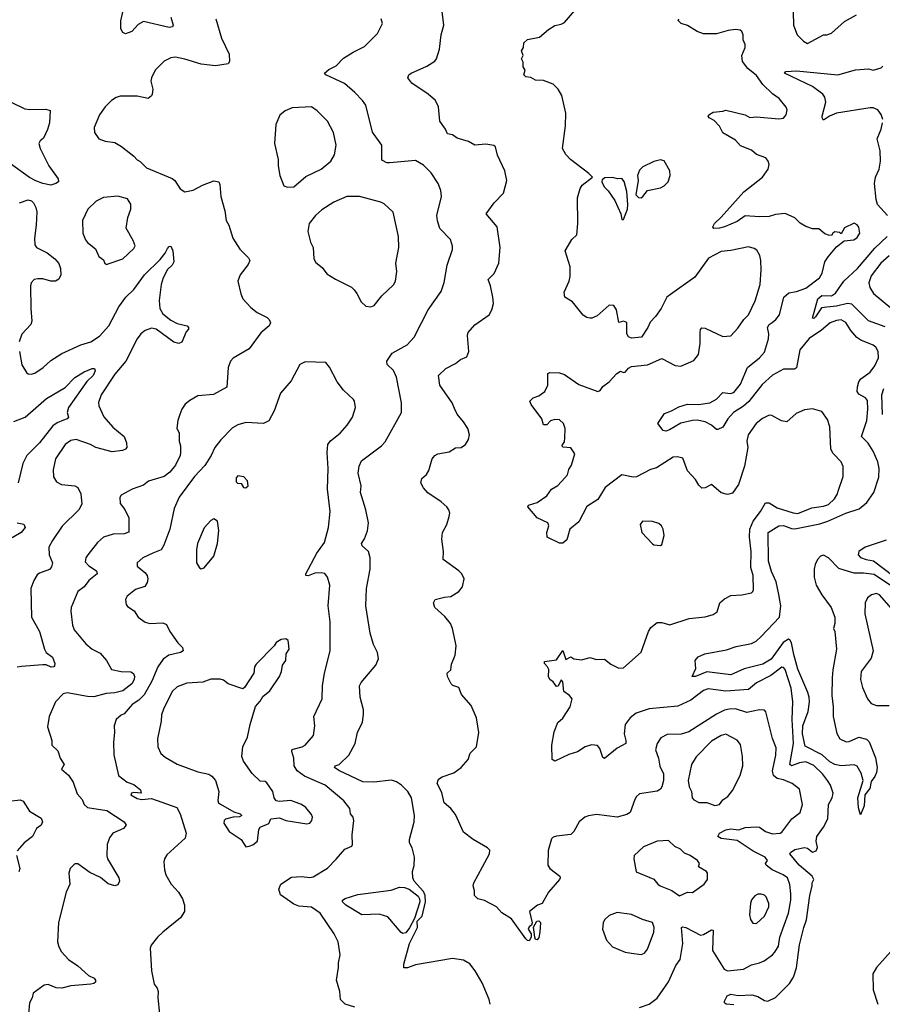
# Model space of a CAD drawing. Extents: x 2057697 to 2160550, y 827490 to 1016834.
# Tile 383 of 509: x 2064351 to 2069742, y 987415 to 993569. Entities that reach past the tile are written whole.
import ezdxf

# ---------------------------------------------------------------- set-up
doc = ezdxf.new("R2010")
doc.units = 0

msp = doc.modelspace()

# ---------------------------------------------------------------- linework, layer by layer
at = {"layer": '0CON20XD'}
for points in [[(2065295.6, 993585), (2065310, 993535), (2065306.7, 993525), (2065285, 993521.4), (2065125, 993558.8), (2065090.9, 993539.1), (2065051.2, 993495), (2065011.4, 993481.4), (2064995, 993490), (2064983, 993513), (2064982.4, 993562.4), (2065003.3, 993655)], [(2069169.7, 988105), (2069165, 988163.3), (2069149.2, 988205), (2069122, 988225), (2069054.6, 988255), (2069015.8, 988285), (2069012.5, 988295), (2069024.3, 988315), (2069009.5, 988335), (2068935, 988372.4), (2068835, 988438), (2068735, 988450.8), (2068714, 988465), (2068724.3, 988485), (2068765, 988506.2), (2068795, 988512.5), (2068845, 988506.4), (2068885, 988519.2), (2068955, 988525.4), (2068975, 988521.8), (2069012, 988495), (2069055, 988481.5), (2069104.2, 988485.8), (2069115, 988491.2), (2069175.6, 988574.4), (2069228.8, 988615), (2069242.5, 988665), (2069225, 988758.8), (2069178.8, 988795), (2069125, 988817.8), (2069085, 988825.8), (2069061.4, 988845), (2069055.7, 988875), (2069077.5, 988972.5), (2069079.1, 989019.1), (2069056.2, 989076.2), (2069013.1, 989243.1), (2069005, 989254), (2068975, 989256.4), (2068895, 989240), (2068825, 989261.3), (2068785, 989260.9), (2068755, 989253.3), (2068705, 989228.2), (2068532.4, 989117.6), (2068485, 989102.9), (2068397.8, 989102.2), (2068358.6, 989081.4), (2068334.6, 989045.4), (2068324.4, 989005), (2068343.1, 988953.1), (2068352.6, 988902.6), (2068373.8, 988855), (2068374.6, 988815), (2068364.7, 988775.3), (2068355, 988760.6), (2068335, 988748.1), (2068225, 988731.2), (2068206.2, 988715), (2068195.8, 988695), (2068166.9, 988613.1), (2068145, 988601.1), (2068085, 988585.5), (2067955, 988600.6), (2067905, 988594), (2067883.3, 988585), (2067846.7, 988555), (2067813.8, 988495), (2067795, 988476.2), (2067705, 988466.9), (2067685, 988460), (2067675, 988448.6), (2067653.9, 988376.1), (2067652.7, 988285), (2067665, 988263.8), (2067726.7, 988215), (2067728.8, 988205), (2067725.6, 988194.4), (2067655, 988116.7), (2067615.7, 988044.3), (2067587.5, 988035), (2067537.5, 987995), (2067553.3, 987925), (2067550, 987910), (2067535, 987898.8), (2067528.8, 987885), (2067547.5, 987855), (2067546.7, 987835), (2067535, 987812.5), (2067525, 987813.3), (2067515, 987823.3), (2067425, 987948.8), (2067365, 987987.5), (2067330, 988025), (2067255, 988064.3), (2067214.7, 988074.7), (2067192.9, 988095), (2067193.8, 988125), (2067184.3, 988155), (2067188.6, 988175), (2067244, 988275), (2067286.2, 988355), (2067288.3, 988378.3), (2067275, 988393.3), (2067186.1, 988446.1), (2067125, 988490.9), (2067075, 988601.9), (2067045, 988638.1), (2067003.6, 988673.6), (2066989.8, 988739.8), (2066960.6, 988795), (2066967.7, 988822.3), (2066992.3, 988837.7), (2067065, 988861.2), (2067110, 988895), (2067154.1, 988945.9), (2067166.2, 988985), (2067205.8, 989024.2), (2067220, 989115), (2067205.7, 989205.7), (2067172.7, 989282.7), (2067112.4, 989352.4), (2067096.1, 989396.1), (2067057.4, 989407.4), (2067047.2, 989417.2), (2067024.4, 989465), (2067022.5, 989485), (2067045.4, 989505), (2067049.3, 989540.7), (2067073.2, 989596.8), (2067078.6, 989655), (2067066.6, 989716.6), (2067056.9, 989765), (2067042.9, 989795), (2067008.9, 989838.9), (2066946.2, 989895), (2066936.7, 989925), (2066947.5, 989945), (2067005, 989960.6), (2067045, 989964.2), (2067095.6, 989994.4), (2067119.2, 990025), (2067128.6, 990075), (2067114.2, 990105), (2067095, 990124.2), (2066996.7, 990195), (2067000, 990245), (2066988.3, 990321.7), (2066993.8, 990365), (2067021.2, 990415), (2067036, 990465), (2067039.2, 990485), (2067034, 990505), (2067021.2, 990525), (2066986, 990555), (2066902, 990612), (2066875, 990644.2), (2066858.8, 990675), (2066865, 990702), (2066893, 990727), (2066908.3, 990751.7), (2066929.2, 990825), (2066945, 990846.2), (2066965, 990856), (2067035, 990868.8), (2067075, 990893.3), (2067110, 990895), (2067137.5, 990915), (2067156.7, 990945), (2067161.2, 990975), (2067151.2, 991015), (2067125, 991056.7), (2067085, 991103.3), (2067068.6, 991138.6), (2067054, 991175), (2066975.8, 991285), (2066968.8, 991345), (2067015, 991388.8), (2067075, 991421.2), (2067105, 991446.2), (2067145, 991462.5), (2067158.8, 991495), (2067148.8, 991595), (2067153.8, 991615), (2067195, 991661.2), (2067285, 991723.8), (2067302.5, 991755), (2067311.4, 991795), (2067307.5, 991835), (2067294.4, 991905), (2067278.8, 991945), (2067316.2, 991983.8), (2067345, 992046.7), (2067354.2, 992145), (2067336, 992275), (2067266.7, 992355), (2067316, 992425), (2067373.8, 992485), (2067395.7, 992565), (2067384, 992625), (2067336.4, 992723.6), (2067323.9, 992773.9), (2067313.9, 992783.9), (2067265, 992790.8), (2067195, 992786), (2067155, 992807.1), (2067085, 992828.6), (2067055, 992850), (2067025, 992856.7), (2067012.9, 992885), (2066976.2, 992935), (2066967.5, 993025), (2066949.2, 993065), (2066904.6, 993104.6), (2066802.7, 993172.7), (2066777, 993207), (2066783.3, 993225), (2066796.7, 993235), (2066895, 993280), (2066945, 993310), (2066956.2, 993325), (2066974, 993385), (2066986, 993475), (2067002.5, 993535), (2066986.2, 993655)], [(2068574.4, 990695), (2068525, 990749.2), (2068495, 990828.8), (2068462.3, 990837.7), (2068435, 990836), (2068331.3, 990768.7), (2068292.8, 990757.2), (2068205, 990712), (2068185, 990710), (2068115, 990723.8), (2068010.5, 990645), (2067965, 990571.4), (2067895, 990527.1), (2067845, 990430), (2067790, 990385), (2067770.7, 990319.3), (2067745, 990297.5), (2067725, 990297.5), (2067647.5, 990335), (2067646.4, 990363.6), (2067657.5, 990405), (2067652.5, 990425), (2067585, 990456.7), (2067527.5, 990525), (2067530, 990535), (2067585, 990552), (2067645, 990593.3), (2067674.1, 990635.9), (2067715, 990658.8), (2067758.8, 990705), (2067773.8, 990725), (2067782.1, 990757.9), (2067800, 990785), (2067820, 990855), (2067795, 990892.5), (2067748.3, 990898.3), (2067740, 990905), (2067755, 990930), (2067758, 990955), (2067760, 991015), (2067750, 991045), (2067725, 991068.8), (2067695, 991071.2), (2067667.7, 991062.3), (2067645, 991036.7), (2067625, 991037.5), (2067613.3, 991075), (2067547.5, 991165), (2067540, 991185), (2067560, 991205), (2067595, 991218), (2067632, 991245), (2067652, 991285), (2067652.3, 991357.7), (2067665, 991363.3), (2067725, 991362.5), (2067755, 991352.5), (2067845, 991290), (2067965, 991245.7), (2067978.8, 991251.2), (2067995, 991276.2), (2068035, 991306.2), (2068082.4, 991357.6), (2068105, 991373.3), (2068125, 991363.8), (2068135, 991366), (2068155, 991390.8), (2068175, 991401.9), (2068275, 991411.8), (2068365, 991452.5), (2068448.3, 991408.3), (2068483.6, 991403.6), (2068565, 991438.8), (2068592.4, 991477.6), (2068604, 991545), (2068604.2, 991615.8), (2068606.7, 991633.3), (2068615, 991642.5), (2068635, 991641.2), (2068745, 991590), (2068795, 991593.8), (2068838.9, 991641.1), (2068875.6, 991695), (2068906.5, 991725), (2068948.2, 991811.8), (2068977.6, 991915), (2068985.4, 992005), (2068983.8, 992065), (2068976, 992096), (2068958.5, 992128.5), (2068940.2, 992140.2), (2068905, 992150), (2068795, 992126.5), (2068735, 992120), (2068655, 992078.6), (2068570, 991960), (2068419.1, 991850.9), (2068395.7, 991834.3), (2068359.2, 991765), (2068325, 991714), (2068291.3, 991678.7), (2068276.7, 991645), (2068237.5, 991585), (2068175, 991578), (2068155, 991588), (2068145.7, 991605), (2068145, 991676), (2068125, 991685.7), (2068095, 991677.5), (2068081.1, 991755), (2068065, 991782), (2068034.3, 991785.7), (2067960.7, 991719.3), (2067926.4, 991703.6), (2067913.6, 991703.6), (2067895, 991707.5), (2067872.7, 991722.7), (2067805.7, 991805.7), (2067758.8, 991835), (2067753.9, 991866.1), (2067786, 991935), (2067792, 991965), (2067790.8, 992025), (2067760, 992125), (2067802.5, 992195), (2067833.3, 992225), (2067840, 992295), (2067837.8, 992455), (2067854.4, 992515), (2067865.7, 992534.3), (2067930, 992585), (2067907.7, 992607.7), (2067793.8, 992695), (2067765, 992726.7), (2067744.2, 992764.2), (2067761.2, 992905), (2067763.3, 992985), (2067738.8, 993095), (2067716.2, 993135), (2067685, 993166.7), (2067625, 993190), (2067575, 993191.2), (2067545, 993207.5), (2067515, 993212.5), (2067502.5, 993225), (2067510, 993255), (2067497.5, 993275), (2067496.7, 993305), (2067487.5, 993325), (2067496.7, 993345), (2067487.5, 993375), (2067498.8, 993395), (2067501.2, 993425), (2067524.2, 993445.8), (2067599.7, 993460.3), (2067655, 993509.2), (2067695, 993532.5), (2067735, 993540.8), (2067755, 993552), (2067817.5, 993625)], [(2065576, 993575), (2065612.5, 993455), (2065660, 993355), (2065662, 993308), (2065655, 993294), (2065575, 993281.9), (2065485, 993291.8), (2065383.1, 993323.1), (2065325, 993335.6), (2065295, 993330.8), (2065255, 993311.2), (2065198, 993255), (2065174.5, 993205.5), (2065170.8, 993185), (2065182.5, 993135), (2065179.2, 993105), (2065175, 993093.8), (2065155, 993077.5), (2065085, 993091.1), (2064978.8, 993091.2), (2064955, 993083.8), (2064925.7, 993064.3), (2064884.5, 993025.5), (2064850, 992975), (2064816.7, 992895), (2064818.8, 992865), (2064845, 992823.8), (2064885, 992810.8), (2064945, 992802), (2064987.6, 992777.6), (2065065, 992716.2), (2065085, 992693.3), (2065105, 992683.3), (2065144.2, 992644.2), (2065305, 992576.7), (2065320, 992565), (2065355, 992512.5), (2065383, 992493), (2065435, 992503.3), (2065494.4, 992535.6), (2065565, 992562.5), (2065595, 992556), (2065601.7, 992538.3), (2065607.5, 992465), (2065632.5, 992375), (2065642, 992315), (2065658.8, 992285), (2065684.2, 992204.2), (2065726.2, 992135), (2065781.2, 992081.2), (2065790, 992065), (2065779.7, 992040.3), (2065730, 991975), (2065713.9, 991936.1), (2065733.3, 991855), (2065746.7, 991825), (2065795, 991770), (2065835, 991738.8), (2065897.3, 991707.3), (2065911.2, 991695), (2065919.2, 991675), (2065911.2, 991655), (2065858, 991612), (2065785, 991512), (2065685, 991453.8), (2065668.8, 991435), (2065654.2, 991395.8), (2065645, 991272), (2065562.4, 991227.6), (2065465, 991217.5), (2065415, 991190), (2065384.4, 991165.6), (2065364, 991135), (2065352.5, 991102.5), (2065338.8, 991065), (2065334.2, 991015.8), (2065347.5, 990985), (2065347.1, 990935), (2065356.9, 990905), (2065356.4, 990863.6), (2065353.3, 990845), (2065324.5, 990785), (2065289.4, 990740.6), (2065254.8, 990715.2), (2065155.5, 990684.5), (2065125, 990659.2), (2065055, 990635.7), (2064985, 990597.5), (2064976.4, 990583.6), (2064980, 990545), (2065008.3, 990508.3), (2065032.9, 990455), (2065033, 990367), (2065004.5, 990355.5), (2064935, 990353.6), (2064875, 990335.7), (2064838, 990302), (2064778, 990225), (2064764.2, 990205), (2064760.9, 990180.9), (2064784.2, 990155), (2064831.4, 990125), (2064835.8, 990105), (2064783.6, 990065), (2064755, 990023.5), (2064714.4, 989995), (2064672.7, 989895), (2064671.4, 989871.4)], [(2067290.6, 987415), (2067285.6, 987445), (2067240.3, 987550.3), (2067198, 987625), (2067165, 987668.8), (2067125, 987692), (2067055, 987700.8), (2066825, 987662.5), (2066775, 987643.1), (2066752.3, 987642.3), (2066752.2, 987665), (2066787.8, 987795), (2066837.7, 987895), (2066836, 987935), (2066867.4, 987965), (2066888.2, 988055), (2066885.8, 988095), (2066875, 988120), (2066816.9, 988185), (2066807.5, 988205), (2066805.8, 988245), (2066817, 988283), (2066817.5, 988335), (2066803.2, 988393.2), (2066786.7, 988425), (2066786.7, 988445), (2066816.5, 988555), (2066819.1, 988595), (2066799.1, 988705), (2066776.5, 988745), (2066737.1, 988785), (2066705, 988805.5), (2066675, 988815.5), (2066565, 988804.4), (2066495, 988805.7), (2066345, 988875.8), (2066318.8, 988895), (2066323.3, 988905), (2066346.7, 988915), (2066407.9, 988972.1), (2066448, 989045), (2066463, 989117), (2066492.7, 989177.3), (2066500.5, 989229.5), (2066499.2, 989255), (2066478.1, 989335), (2066474.2, 989405), (2066485, 989426), (2066576, 989535), (2066594, 989575), (2066586.2, 989615), (2066562, 989665), (2066540.8, 989735), (2066514.4, 989905), (2066519.4, 990015), (2066542, 990135), (2066542, 990205), (2066530, 990245), (2066490.7, 990280.7), (2066487.5, 990295), (2066506.2, 990325), (2066524.2, 990375), (2066530, 990425), (2066514.4, 990505), (2066481.9, 990615), (2066484.3, 990655), (2066466.7, 990735), (2066472, 990778), (2066487.9, 990812.1), (2066611.2, 990905), (2066635, 990931.2), (2066737.1, 991115), (2066737.8, 991175), (2066706.4, 991335), (2066686.6, 991376.6), (2066647.5, 991415), (2066646, 991435), (2066679.2, 991485), (2066773, 991537), (2066816.9, 991585), (2066904.4, 991755), (2066985, 991871.2), (2067003.4, 991926.6), (2067022.2, 992035), (2067055, 992132.5), (2067055.7, 992154.3), (2067044, 992195), (2066975.8, 992265), (2066961.3, 992311.3), (2066958.6, 992345), (2066987.1, 992465), (2066982.7, 992502.7), (2066966, 992545), (2066923.2, 992613.2), (2066875, 992660.8), (2066825, 992688.9), (2066665, 992674.5), (2066645, 992675.6), (2066618.9, 992688.9), (2066614.2, 992695), (2066614, 992785), (2066555.7, 992865.7), (2066514.4, 993035), (2066494.2, 993065), (2066445.7, 993115), (2066381.2, 993171.2), (2066263.8, 993225), (2066256.7, 993235), (2066282.1, 993257.9), (2066328.9, 993281.1), (2066375, 993328), (2066435, 993367.5), (2066505, 993401.4), (2066586.4, 993483.6), (2066618.8, 993545), (2066610.8, 993575)], [(2069698.8, 988955), (2069710.5, 988895), (2069705, 988863.3), (2069695, 988838), (2069672.4, 988807.6), (2069664.3, 988765), (2069631.9, 988725), (2069628.9, 988655), (2069605, 988600), (2069592.7, 988642.7), (2069589.2, 988705), (2069622.5, 988815), (2069609.1, 988859.1), (2069585, 988903.3), (2069565, 988911.2), (2069485, 988906.5), (2069446, 988915), (2069415, 988930.9), (2069365.1, 988975.1), (2069259, 989029), (2069243.6, 989105), (2069244.6, 989155), (2069278, 989245), (2069286.8, 989305), (2069284.8, 989334.8), (2069277.1, 989365), (2069215, 989508.9), (2069189.4, 989600.6), (2069174.5, 989674.5), (2069165, 989693.6), (2069155, 989698), (2069123.1, 989676.9), (2069046.8, 989573.2), (2068995, 989541.5), (2068878.2, 989511.8), (2068795, 989473.9), (2068645, 989494.1), (2068573.5, 989463.5), (2068553.9, 989463.9), (2068577.5, 989515), (2068572.7, 989565), (2068592, 989588), (2068633.8, 989606.2), (2068768.7, 989631.3), (2068828.9, 989651.1), (2068925, 989671.2), (2068954.1, 989685.9), (2068985, 989714.5), (2069100.3, 989835), (2069107.7, 989905), (2069096.1, 989976.1), (2069078.1, 990055), (2069049.8, 990119.8), (2069031.2, 990185), (2069028.9, 990365), (2069094.3, 990405.7), (2069125, 990408.5), (2069175, 990389.4), (2069195, 990387.8), (2069351.9, 990418.1), (2069402.2, 990435), (2069515, 990485.3), (2069597.4, 990512.6), (2069645, 990551.5), (2069688.2, 990615), (2069719.4, 990710.6), (2069723.3, 990765), (2069713.3, 990805), (2069685, 990872.5), (2069652.8, 990922.8), (2069612.9, 990965), (2069646.1, 991065), (2069651.8, 991135), (2069648.9, 991188.9), (2069636.4, 991206.4), (2069595, 991228), (2069585.5, 991245.5), (2069586.7, 991275), (2069594.5, 991305), (2069608.5, 991325), (2069665, 991367.3), (2069696.1, 991405), (2069718.5, 991455), (2069716.4, 991495), (2069701.8, 991521.8), (2069685.8, 991535.8), (2069606.9, 991566.9), (2069582.9, 991582.9), (2069546.1, 991626.1), (2069515, 991676.4), (2069485, 991694.1), (2069455, 991690), (2069416.9, 991675), (2069361.8, 991628.2), (2069285, 991577.3), (2069225.5, 991505), (2069205, 991393.8), (2069194.1, 991385.9), (2069125, 991384.4), (2069055, 991346.9), (2068991.5, 991288.5), (2068907.7, 991182.3), (2068875.3, 991154.7), (2068811.6, 991115), (2068777.1, 991075), (2068745, 991023.5), (2068715, 991007.5), (2068705, 991008.1), (2068674.2, 991035), (2068635, 991055.5), (2068585, 991066.1), (2068555, 991064.6), (2068483.3, 991046.7), (2068412.5, 991005), (2068388.3, 990998.3), (2068371.9, 991001.9), (2068340, 991045), (2068381.2, 991108.8), (2068425, 991124), (2068470.7, 991149.3), (2068525, 991165.4), (2068594, 991164), (2068665, 991175.4), (2068705, 991198.2), (2068745, 991238.5), (2068792.1, 991232.1), (2068815, 991240), (2068855, 991291.5), (2068899.6, 991395), (2068974.7, 991455), (2069005, 991491.1), (2069030.9, 991575), (2069032.8, 991605), (2069024.6, 991645), (2069035, 991663.3), (2069052.7, 991677.3), (2069077.3, 991695), (2069098.9, 991725), (2069125.8, 991835), (2069157, 991863), (2069205, 991870), (2069265, 991890.8), (2069348.6, 991955), (2069366.5, 991985), (2069383.1, 992056.9), (2069402.7, 992087.3), (2069455, 992150), (2069503.8, 992186.2), (2069563.6, 992193.6), (2069585, 992208.8), (2069602, 992235), (2069595, 992272.5), (2069585, 992287.5), (2069565, 992296.7), (2069505, 992267.5), (2069485, 992230), (2069475, 992240), (2069445, 992242.5), (2069432.5, 992235), (2069425, 992220), (2069405, 992223.3), (2069381.7, 992231.7), (2069345, 992261.2), (2069305, 992262.9), (2069265, 992276), (2069228.6, 992298.6), (2069195, 992330.6), (2069135, 992358.9), (2069075, 992352.7), (2069035, 992340), (2068975, 992336.5), (2068885, 992343.5), (2068835, 992307.5), (2068755.9, 992274.1), (2068725, 992265.6), (2068690, 992265), (2068683.3, 992275), (2068692.5, 992295), (2068735.3, 992334.7), (2068877.4, 992492.6), (2068993.8, 992585), (2069028.8, 992635), (2069034, 992665), (2069028.8, 992685), (2069013.3, 992705), (2068956.3, 992726.3), (2068924.5, 992754.5), (2068855, 992780.6), (2068825, 992815.7), (2068745, 992863.3), (2068724.5, 992904.5), (2068690.2, 992940.2), (2068660, 992955), (2068653.6, 992966.4), (2068657.5, 992975), (2068685, 992992), (2068745, 992997.1), (2068765, 993004.4), (2068885.4, 992975.4), (2068915, 992958.1), (2068955, 992963.3), (2069095, 992949.2), (2069125, 992954), (2069141.2, 992975), (2069146.7, 993005), (2069141.7, 993021.7), (2069097, 993077), (2069055.6, 993105.6), (2068995, 993164.2), (2068955, 993221.4), (2068902.5, 993265), (2068867.4, 993307.4), (2068864.3, 993345), (2068884.3, 993395), (2068885.7, 993415), (2068873.1, 993443.1), (2068873.1, 993475), (2068865, 993495.8), (2068853.3, 993503.3), (2068825, 993507.3), (2068778.3, 993501.7), (2068705, 993482.1), (2068625, 993481.3), (2068585, 993495.4), (2068525, 993533.1), (2068484, 993545), (2068466.7, 993565), (2068471.2, 993575)], [(2069183.9, 993616.1), (2069187.1, 993535), (2069208.8, 993475), (2069250, 993435), (2069275, 993420), (2069375, 993473.8), (2069396, 993474), (2069425, 993486.2), (2069505, 993558.8), (2069580.2, 993599.8)], [(2069744.5, 992945), (2069735, 992976), (2069714.3, 993005), (2069685, 993018.2), (2069665, 993018.2), (2069455, 992985.6), (2069412.6, 992967.4), (2069375, 992942), (2069365.8, 992955), (2069366.9, 992966.9), (2069388, 993055), (2069383.1, 993085), (2069370.9, 993105), (2069305, 993150.9), (2069130, 993235), (2069140, 993245), (2069205, 993249.2), (2069465, 993223.8), (2069573.6, 993256.4), (2069655, 993262.5), (2069685, 993253.8), (2069735, 993269.2), (2069745, 993280)], [(2064301.2, 993051.2), (2064382.5, 993012.5), (2064415, 993007.5), (2064515, 993011.2), (2064542.5, 993002.5), (2064537.5, 992925), (2064525, 992882.5), (2064500.8, 992829.2), (2064478.3, 992811.7), (2064471.2, 992795), (2064480, 992765), (2064532.9, 992655), (2064591.2, 992575), (2064593.6, 992556.4), (2064577.5, 992545), (2064545, 992536), (2064495.8, 992545.8), (2064452.7, 992562.7), (2064412.7, 992582.7), (2064286, 992675)], [(2066025, 992523.3), (2066065, 992523.8), (2066140.2, 992589.8), (2066235.8, 992635), (2066295.7, 992685), (2066318.6, 992725), (2066328.6, 992785), (2066312.5, 992865), (2066273.8, 992935), (2066209.7, 992999.7), (2066175, 993025.8), (2066055, 993018.8), (2066010.5, 992999.5), (2065977.7, 992972.3), (2065951.2, 992915), (2065943.9, 992796.1), (2065967.5, 992695), (2065966, 992655), (2065976, 992595), (2066002, 992532), (2066025, 992523.3)], [(2069775, 992346.1), (2069712.7, 992415), (2069703.8, 992445), (2069694.1, 992545), (2069699, 992585), (2069721.4, 992635), (2069731, 992685), (2069729.2, 992749.2), (2069709.4, 992825), (2069734.6, 992885.4), (2069743.6, 992925)], [(2068235, 992456), (2068245, 992463.8), (2068275, 992501.2), (2068355, 992518.8), (2068378.8, 992531.2), (2068403.3, 992555), (2068416.7, 992595), (2068413.3, 992625), (2068378.3, 992688.3), (2068355, 992693.8), (2068315, 992683.8), (2068245, 992648.8), (2068225, 992628), (2068211.8, 992595), (2068216.5, 992565), (2068201.2, 992475), (2068217.7, 992457.7), (2068235, 992456)], [(2068125, 992320), (2068150, 992385), (2068152, 992415), (2068144.4, 992495), (2068128.9, 992558.9), (2068115, 992576.7), (2068086.1, 992573.9), (2068055, 992583.3), (2068008.3, 992581.7), (2067991.7, 992568.3), (2067990, 992555), (2068004.2, 992524.2), (2068029.1, 992499.1), (2068069.7, 992439.7), (2068107.5, 992355), (2068115, 992320), (2068125, 992320)], [(2064895, 992040), (2064905, 992043.3), (2064995, 992074), (2065065, 992138.8), (2065072, 992155), (2065059.7, 992189.7), (2065016.1, 992266.1), (2065027.7, 992332.3), (2065046, 992385), (2065045.7, 992415.7), (2065025, 992448.8), (2064965, 992467.1), (2064875, 992458.9), (2064829.2, 992435), (2064777.5, 992385), (2064744.4, 992315), (2064745.6, 992235.6), (2064763.4, 992193.4), (2064775.8, 992175.8), (2064825, 992137.5), (2064845, 992090), (2064875, 992067.5), (2064882.5, 992045), (2064895, 992040)], [(2066545, 991774.2), (2066567.3, 991782.7), (2066615, 991843.8), (2066687.9, 991912.1), (2066700, 991935), (2066707.5, 991995), (2066702.7, 992047.3), (2066720.8, 992145), (2066717.5, 992215), (2066685, 992366.7), (2066627.9, 992417.9), (2066608.3, 992428.3), (2066475, 992464.3), (2066395, 992464.3), (2066315, 992428.9), (2066239.3, 992380.7), (2066199.2, 992345), (2066160, 992295), (2066151.2, 992245), (2066168.3, 992178.3), (2066186, 992145), (2066190, 992075), (2066201.3, 992051.3), (2066240.9, 992020.9), (2066270.9, 991980.9), (2066325, 991946.7), (2066425, 991898), (2066440.9, 991880.9), (2066458.7, 991858.7), (2066485, 991806.2), (2066515, 991778.8), (2066545, 991774.2)], [(2064350, 992425), (2064405, 992442.5), (2064425, 992437.5), (2064437.5, 992425), (2064452.5, 992395), (2064457.7, 992367.7), (2064454.3, 992284.3), (2064443, 992203), (2064445, 992162.5), (2064456.7, 992145), (2064522.6, 992112.6), (2064571.4, 992075), (2064595.3, 992045.3), (2064606.4, 992015), (2064607.8, 991975), (2064595, 991948), (2064575, 991934.2), (2064545.7, 991935.7), (2064495, 991950), (2064465, 991949.2), (2064442.5, 991945), (2064423.8, 991925), (2064418.8, 991905), (2064420.5, 991765), (2064427.1, 991685), (2064420, 991665), (2064365.5, 991604.5), (2064347.1, 991555)], [(2069759.2, 991649.2), (2069655, 991687.5), (2069551.1, 991791.1), (2069524.2, 991795.8), (2069455, 991777.9), (2069395, 991772.9), (2069362.5, 991767.5), (2069325, 991712), (2069315, 991702.5), (2069305, 991703.3), (2069340, 991825), (2069365, 991845.6), (2069425, 991843.9), (2069450.4, 991859.6), (2069501.1, 991935), (2069585.9, 992014.1), (2069695, 992142.2), (2069772.5, 992215)], [(2064350.6, 991495), (2064365, 991412.5), (2064393.3, 991365), (2064405, 991356.7), (2064423.9, 991353.9), (2064445, 991360), (2064498.8, 991395), (2064545, 991440), (2064615, 991482), (2064733.8, 991536.2), (2064795, 991556.4), (2064849.4, 991590.6), (2064908.2, 991655), (2064970, 991775), (2065015, 991835.5), (2065065, 991882.7), (2065130.4, 991975), (2065229.2, 992070.7), (2065260.7, 992109.3), (2065275, 992138.8), (2065285, 992151.2), (2065295, 992153.3), (2065308.6, 992125), (2065314.4, 992055), (2065305, 992036), (2065275, 992008), (2065247.1, 991955), (2065235.5, 991915), (2065222.9, 991815), (2065226.5, 991765), (2065245, 991731.9), (2065295, 991690.6), (2065335, 991670), (2065397.5, 991655), (2065406.7, 991645), (2065406.2, 991635), (2065390.8, 991619.2), (2065365.5, 991554.5), (2065345, 991545.8), (2065315, 991554.2), (2065205, 991636), (2065175, 991641.6), (2065135, 991627.2), (2065108.2, 991605), (2065085, 991574.4), (2065014.8, 991435.2), (2064945, 991354.4), (2064859.5, 991225), (2064843.6, 991176.4), (2064845.6, 991155.6), (2064876.3, 991086.3), (2064933.1, 991023.1), (2065003.2, 990963.2), (2065018.8, 990925), (2065020, 990895), (2065013.3, 990885), (2064993.4, 990876.6), (2064928.7, 990868.7), (2064826.2, 990896.2), (2064793.8, 990915), (2064705, 990945.6), (2064670.2, 990939.8), (2064635, 990914.2), (2064574.4, 990825), (2064561.4, 990755), (2064563, 990713), (2064581.7, 990681.7), (2064613.2, 990663.2), (2064695, 990655.7), (2064715, 990646), (2064734.3, 990605), (2064738.8, 990541.2), (2064720.8, 990505), (2064616.1, 990403.9), (2064555.4, 990314.6), (2064532.7, 990272.7), (2064534.4, 990225), (2064556.5, 990175), (2064550.7, 990149.3), (2064537.9, 990132.1), (2064475, 990110.6), (2064460.2, 990099.8), (2064439.2, 990065), (2064420, 990015), (2064424.4, 989835), (2064474.4, 989745), (2064505.6, 989635), (2064517.1, 989615), (2064555.8, 989585), (2064570.8, 989545), (2064569.5, 989530.5), (2064565, 989524.2), (2064546.9, 989523.1), (2064516, 989536), (2064495, 989537.5), (2064362.7, 989527.3), (2064335, 989521.4)], [(2069785, 992092.6), (2069732.2, 992047.8), (2069671.6, 991968.4), (2069657.2, 991925), (2069664.8, 991894.8), (2069687.4, 991857.4), (2069795, 991767.7)], [(2066445, 987396.7), (2066386.1, 987416.1), (2066356, 987445), (2066352, 987495), (2066331.9, 987565), (2066344.2, 987645), (2066342.9, 987675), (2066354.2, 987725), (2066342, 987805), (2066315.8, 987855), (2066228.5, 987985), (2066175, 988022.2), (2066095, 988028.5), (2066065, 988040.5), (2065980.3, 988100.3), (2065971.4, 988135), (2065983.6, 988166.4), (2066050.3, 988209.7), (2066113, 988213), (2066165, 988206.9), (2066185, 988211.9), (2066275, 988265.8), (2066328, 988322), (2066384, 988385), (2066426.5, 988403.5), (2066432, 988415), (2066428.8, 988475), (2066439.4, 988565), (2066434.3, 988585), (2066418.9, 988605), (2066415, 988638.8), (2066377, 988687), (2066260.5, 988785), (2066131.7, 988841.7), (2066084.8, 988874.8), (2066067.1, 988905), (2066063.4, 988953.4), (2066051.4, 988995), (2066052, 989005), (2066059.7, 989010.3), (2066116, 989024), (2066136, 989035), (2066187.1, 989095), (2066195.8, 989155), (2066190, 989215), (2066240.8, 989325), (2066244.4, 989405), (2066256.2, 989485), (2066291.8, 989625), (2066290.5, 989805), (2066277.9, 989905), (2066288.9, 990035), (2066275.3, 990085.3), (2066257.1, 990107.1), (2066235, 990112.7), (2066195, 990110), (2066153.5, 990093.5), (2066140, 990095), (2066140, 990105), (2066207.5, 990235), (2066255, 990302.5), (2066281.5, 990395), (2066291.2, 990495), (2066274.7, 990634.7), (2066278.5, 990765), (2066272.5, 990865), (2066277.8, 990915), (2066292.8, 990937.2), (2066354.5, 990985.5), (2066397.1, 991035), (2066430, 991085), (2066449.2, 991145), (2066443.3, 991185), (2066436.7, 991195), (2066374.3, 991254.3), (2066335.9, 991305.9), (2066288.3, 991398.3), (2066265, 991427.5), (2066135, 991430), (2066102.5, 991415), (2066048.3, 991311.7), (2065981.2, 991235), (2065940.8, 991125), (2065907.2, 991062.8), (2065875, 991045.6), (2065765, 991051.9), (2065715, 991038.1), (2065681.2, 991018.8), (2065607.2, 990942.8), (2065571.5, 990895), (2065547.7, 990845), (2065507.5, 990782.5), (2065444.5, 990715), (2065346.9, 990585), (2065315.6, 990515), (2065290, 990385), (2065252.5, 990285), (2065234.3, 990255.7), (2065183.8, 990235), (2065121.2, 990205), (2065086.2, 990175), (2065085, 990153.3), (2065133.6, 990113.6), (2065147.5, 990095), (2065152.2, 990075), (2065148.6, 990051.4), (2065133.8, 990026.2), (2065075, 990007.1), (2065023.7, 989966.3), (2065012, 989945), (2065017.5, 989915), (2065025, 989902), (2065066, 989875), (2065091.2, 989835), (2065135, 989804.3), (2065165, 989795.8), (2065245, 989798.6), (2065268.3, 989788.3), (2065289.4, 989745), (2065340, 989675), (2065369.2, 989645), (2065372, 989625), (2065356.7, 989615), (2065283.6, 989596.4), (2065248.3, 989571.7), (2065214.8, 989525.2), (2065176.4, 989435), (2065129.8, 989350.2), (2065095, 989316), (2065055, 989288.5), (2065005, 989230.8), (2064985, 989222.9), (2064954.2, 989195), (2064941.4, 989155), (2064944.2, 989115), (2064936.9, 989053.1), (2064940, 988975), (2064968.9, 988845), (2065023.7, 988803.7), (2065065, 988790), (2065106.7, 988755), (2065110, 988735), (2065065, 988740), (2065050, 988735), (2065046.2, 988725), (2065085, 988700.8), (2065115, 988696), (2065175, 988701.9), (2065334, 988645), (2065354.4, 988605), (2065391.4, 988485), (2065385, 988454), (2065269.7, 988350.3), (2065255.7, 988325), (2065252.9, 988305), (2065255.6, 988255), (2065264.5, 988224.5), (2065298, 988165), (2065344.3, 988115), (2065368.1, 988075), (2065381.4, 988035), (2065381.2, 987995), (2065355.4, 987954.6), (2065244.7, 987865.3), (2065212.5, 987835), (2065173.8, 987785), (2065166, 987765), (2065174.6, 987624.6), (2065191.1, 987541.1), (2065211.2, 987515), (2065215.8, 987495), (2065214.2, 987455), (2065225.5, 987355)], [(2064315, 991058.2), (2064384.7, 991085.3), (2064519.3, 991200.7), (2064635, 991271.2), (2064695, 991332.2), (2064755, 991368), (2064805, 991389.2), (2064819.5, 991389.5), (2064822.5, 991375), (2064810, 991345), (2064771.8, 991308.2), (2064655.3, 991145), (2064648.8, 991115), (2064655.4, 991084.6), (2064647.5, 991075), (2064624.3, 991065.7), (2064585, 991050.6), (2064558.8, 991031.2), (2064474.8, 990925.2), (2064395.4, 990845), (2064370.8, 990795), (2064342.3, 990675)], [(2069742.3, 991102.3), (2069739.3, 991225), (2069751.4, 991265)], [(2068815, 987410.8), (2068766.6, 987416.6), (2068756, 987425), (2068756, 987435), (2068772.4, 987467.6), (2068795, 987477.5), (2068840.8, 987470.8), (2068926.7, 987473.3), (2068965, 987462.9), (2069005, 987437.9), (2069026.2, 987435), (2069075, 987457.9), (2069162.1, 987545), (2069186.9, 987585), (2069205, 987643.8), (2069224.1, 987785.9), (2069250.5, 987895), (2069267.9, 987942.1), (2069289.6, 988095), (2069304.3, 988155), (2069303.8, 988175), (2069314.2, 988195), (2069304.5, 988215), (2069222.1, 988285), (2069164, 988355), (2069169.2, 988365), (2069195, 988382.1), (2069255, 988394.5), (2069275, 988391.9), (2069305, 988366), (2069329.2, 988375), (2069336.7, 988395), (2069328.1, 988435), (2069332.9, 988465), (2069375, 988523.1), (2069400.9, 988575), (2069405.5, 988665), (2069428.1, 988705), (2069435.7, 988735), (2069418.6, 988785), (2069399.6, 988815), (2069368.9, 988855), (2069315, 988907.5), (2069265, 988931.4), (2069225, 988924.8), (2069175, 988904.8), (2069165, 988914), (2069187.7, 989045), (2069177.8, 989195), (2069183.5, 989305), (2069171.3, 989391.3), (2069135, 989507.1), (2069125, 989521.1), (2069115, 989521.5), (2069045, 989470), (2068955.9, 989424.1), (2068905, 989382.3), (2068765, 989373.4), (2068653.4, 989386.6), (2068624.2, 989375.8), (2068545, 989315.5), (2068465, 989277.7), (2068285, 989261.9), (2068204.2, 989235), (2068165.7, 989205), (2068135.6, 989164.4), (2068128.6, 989105), (2068140, 989065), (2068138.8, 989045), (2068085, 989016), (2068005, 988951.2), (2067995, 988957.5), (2067975.7, 989015), (2067962.1, 989032.1), (2067925, 989037.8), (2067884.8, 989025.2), (2067837, 988993), (2067783.5, 988976.5), (2067696.2, 988935), (2067679.4, 988945), (2067677.3, 989035), (2067692.3, 989117.7), (2067715, 989177.5), (2067745, 989204), (2067791.4, 989275), (2067804.2, 989325), (2067787.5, 989345), (2067751.2, 989371.2), (2067745, 989430), (2067739.3, 989439.3), (2067735, 989442.5), (2067715.9, 989404.1), (2067705, 989401.2), (2067685, 989431.2), (2067663.8, 989445), (2067656.7, 989465), (2067657, 989507), (2067650, 989525), (2067630, 989545), (2067631.7, 989558.3), (2067705, 989568.8), (2067745, 989626.7), (2067765, 989570), (2067795, 989587.5), (2067815, 989573.8), (2067865, 989567.5), (2067915, 989583.3), (2067955, 989570), (2068005, 989573.3), (2068045, 989541.2), (2068095, 989516.7), (2068125, 989518.8), (2068235, 989616.7), (2068280.8, 989745), (2068295, 989770), (2068335, 989801.2), (2068365, 989801.2), (2068415, 989786.7), (2068535, 989826), (2068635, 989838), (2068685, 989851.2), (2068710.7, 989869.3), (2068726.7, 989925), (2068755, 989948.8), (2068795, 989970), (2068865, 989973.8), (2068925, 989987.5), (2068932.5, 989995), (2068936.7, 990005), (2068934, 990095), (2068920, 990145), (2068923.3, 990245), (2068911.8, 990335), (2068913.6, 990385), (2068934.7, 990435.3), (2068980.5, 990495), (2069011.4, 990548.6), (2069035, 990549.6), (2069085, 990519.2), (2069185, 990486.9), (2069215, 990482.7), (2069300.9, 990519.1), (2069375, 990528.7), (2069405, 990538.9), (2069443.8, 990575), (2069462.5, 990605), (2069466.7, 990623.3), (2069497.8, 990715), (2069497.4, 990777.4), (2069485.4, 990805.4), (2069435, 990857.1), (2069420.4, 990885), (2069414.4, 991025), (2069400.3, 991070.3), (2069365, 991121.2), (2069305, 991138), (2069255, 991131.4), (2069202.8, 991107.2), (2069145, 991056.7), (2069112.3, 991062.3), (2069052.5, 991095), (2069035, 991098), (2068992.4, 991077.6), (2068954.6, 991045.4), (2068904.3, 990975), (2068895.6, 990935), (2068901.4, 990895), (2068881.1, 990778.9), (2068843.3, 990665), (2068805, 990610.8), (2068775, 990602.5), (2068735, 990612.5), (2068675, 990663.3), (2068635, 990642.5), (2068615, 990642), (2068595, 990660), (2068574.4, 990695)], [(2065765, 990643.3), (2065780, 990655), (2065775, 990687.5), (2065751.7, 990711.7), (2065715, 990717.5), (2065703.3, 990705), (2065705, 990680), (2065713, 990673), (2065735, 990670), (2065750, 990645), (2065765, 990643.3)], [(2064335, 990425.5), (2064376.5, 990416.5), (2064385.7, 990395.7), (2064361.1, 990365), (2064305, 990331.2)], [(2065485, 990137.5), (2065505, 990142.5), (2065565, 990216.2), (2065588.1, 990295), (2065595.7, 990375.7), (2065586.7, 990435), (2065565, 990450), (2065545, 990440), (2065505, 990393.3), (2065462.2, 990295), (2065455.8, 990255), (2065456.2, 990175), (2065475, 990142.5), (2065485, 990137.5)], [(2068355, 990283.3), (2068365, 990290), (2068378.8, 990345), (2068372.5, 990385), (2068362, 990405), (2068345, 990420), (2068305, 990432), (2068242.5, 990435), (2068228.8, 990415), (2068238.8, 990365), (2068305, 990293.3), (2068315, 990286.7), (2068355, 990283.3)], [(2069765, 990315.2), (2069635, 990272.1), (2069594.5, 990245), (2069591.8, 990225), (2069605, 990208.5), (2069641.2, 990195), (2069687.5, 990187.5), (2069815, 990089.6)], [(2069799.3, 990029.3), (2069690.7, 990100.7), (2069625, 990110), (2069565, 990110.2), (2069530.1, 990120.1), (2069469.3, 990139.3), (2069405, 990205.3), (2069375, 990223.3), (2069355, 990215.9), (2069336.8, 990195), (2069321.9, 990165), (2069316.5, 990135), (2069315.4, 990085), (2069327.8, 990035), (2069364, 989974), (2069422.5, 989895), (2069444.3, 989835), (2069444.3, 989795.7), (2069436.2, 989765), (2069444.3, 989745), (2069456.2, 989635), (2069432.7, 989505), (2069429.3, 989455), (2069425.7, 989345.7), (2069435.3, 989274.7), (2069434.5, 989215), (2069458.3, 989108.3), (2069476.9, 989075), (2069515.9, 989055.9), (2069535, 989057.6), (2069595, 989084.6), (2069643.4, 989073.4), (2069660.6, 989055), (2069698.8, 988955)], [(2069799.5, 989889.5), (2069725, 989974.5), (2069705, 989983.5), (2069673.8, 989975), (2069650, 989955), (2069635.7, 989924.3), (2069633.1, 989855), (2069685.8, 989625), (2069672.3, 989577.7), (2069608.8, 989495), (2069606.2, 989445), (2069618.8, 989395), (2069650, 989325), (2069672.5, 989295), (2069705, 989283.8), (2069785, 989282)], [(2064671.4, 989871.4), (2064681.8, 989785), (2064691.9, 989755), (2064765, 989669.2), (2064805, 989635.8), (2064855, 989610.8), (2064894, 989565), (2064925, 989508.8), (2064985, 989494.4), (2065045, 989494), (2065062.5, 989482.5), (2065069.2, 989465), (2065066.9, 989445), (2065052, 989418), (2064995, 989374.1), (2064945, 989362.1), (2064891.8, 989358.2), (2064815, 989336.8), (2064775, 989338.5), (2064648.7, 989361.3), (2064623.3, 989355), (2064576, 989305), (2064535.7, 989215), (2064525, 989150), (2064551.2, 989065), (2064551.2, 989035), (2064590, 989000), (2064603.2, 988953.2), (2064630, 988915), (2064612, 988885), (2064657.1, 988847.1), (2064685, 988803.3), (2064710.9, 988730.9), (2064740.8, 988695), (2064754.3, 988665), (2064775, 988645.8), (2064895, 988627.3), (2065005, 988555.7), (2065017.5, 988535), (2065000, 988515), (2064932.5, 988485), (2064911.4, 988455), (2064896.9, 988415), (2064895, 988342.5), (2064900, 988325), (2064970.6, 988205), (2064974.4, 988185), (2064965, 988161.2), (2064945, 988155.8), (2064905, 988167.5), (2064857.1, 988207.1), (2064788.5, 988238.5), (2064715, 988294), (2064695, 988293.8), (2064666.2, 988265), (2064658.8, 988235), (2064664.2, 988165.8), (2064641.4, 988115), (2064594.3, 987925.7), (2064588.5, 987805), (2064595.6, 987775), (2064612.6, 987742.6), (2064656.1, 987696.1), (2064714.6, 987654.6), (2064782, 987595), (2064817.5, 987577.5), (2064825.8, 987565), (2064825, 987554), (2064815, 987544.4), (2064795, 987540), (2064670.2, 987529.8), (2064615, 987515.6), (2064578.3, 987518.3), (2064529.3, 987539.3), (2064504.6, 987535.4), (2064436.1, 987483.9), (2064429.2, 987455), (2064411.9, 987425), (2064406.5, 987353.5)], [(2065765, 988400), (2065785, 988403.8), (2065808, 988412), (2065837.5, 988435), (2065845, 988507.5), (2065855, 988522.5), (2065907.5, 988545), (2065920, 988575), (2065975, 988580), (2066015, 988564.3), (2066145, 988543.1), (2066163.6, 988546.4), (2066176.7, 988565), (2066180, 988585), (2066175, 988602.5), (2066138.8, 988645), (2066113.3, 988665), (2066045, 988690), (2065975, 988682.5), (2065955, 988686.7), (2065941.2, 988705), (2065933.8, 988745), (2065895, 988800), (2065885, 988807.5), (2065855, 988810), (2065805, 988857.5), (2065748.8, 988935), (2065740, 988965), (2065745.8, 989024.2), (2065775.8, 989085), (2065790.8, 989165), (2065824.1, 989275.9), (2065855, 989310), (2065870.7, 989339.3), (2065913.8, 989375), (2065973.8, 989465), (2065988, 989495), (2065994, 989535), (2066014, 989565), (2066017.5, 989605), (2066036, 989635), (2066031.2, 989675), (2066028.3, 989688.3), (2066015, 989698.8), (2065985, 989696), (2065953, 989677), (2065941.2, 989655), (2065829.5, 989540.5), (2065818.8, 989525), (2065813.8, 989485), (2065756.7, 989395), (2065745, 989386.7), (2065655, 989418.5), (2065625, 989440.6), (2065605, 989446.9), (2065545, 989447.5), (2065495, 989428.5), (2065395, 989423.3), (2065335, 989398.6), (2065305, 989370), (2065249.1, 989260.9), (2065236.7, 989225), (2065234.4, 989185), (2065211.4, 989075), (2065214.3, 989025), (2065233, 988983), (2065259.5, 988959.5), (2065335, 988915.8), (2065465, 988868.1), (2065533.4, 988853.4), (2065552, 988842), (2065575.6, 988815), (2065595.7, 988745), (2065588.9, 988688.9), (2065594.5, 988675), (2065606.4, 988666.4), (2065688.9, 988618.9), (2065730, 988605), (2065740, 988595), (2065723.8, 988586.2), (2065684.5, 988584.5), (2065636.9, 988573.1), (2065628, 988565), (2065627.3, 988547.3), (2065660, 988495), (2065735.9, 988445.9), (2065765, 988400)], [(2068695, 988657.1), (2068725, 988664), (2068745, 988694), (2068776.2, 988715), (2068805, 988751.2), (2068852.9, 988845), (2068869.5, 988905), (2068868.9, 988965), (2068855, 989040), (2068835, 989065.8), (2068765, 989104.3), (2068735, 989094.5), (2068675, 989060.4), (2068578, 988962), (2068549.6, 988915), (2068528.5, 988815), (2068534.5, 988775), (2068549.4, 988745), (2068554.5, 988705), (2068563.8, 988693.8), (2068595, 988677.1), (2068645, 988677.5), (2068695, 988657.1)], [(2064285, 988684.2), (2064355, 988694.2), (2064373.8, 988685), (2064412.3, 988622.3), (2064485, 988578.8), (2064493.8, 988555), (2064485.9, 988534.1), (2064457, 988513), (2064431.2, 988465), (2064378.8, 988425), (2064336.1, 988373.9)], [(2068475, 988094), (2068524, 988116), (2068555, 988114), (2068628.8, 988165), (2068648.8, 988195), (2068650, 988235), (2068644, 988245), (2068592.5, 988275), (2068600, 988295), (2068587.5, 988315), (2068541.2, 988345), (2068505, 988360), (2068480, 988385), (2068445, 988401.4), (2068405, 988439.4), (2068335, 988434.3), (2068249.7, 988400.3), (2068191.2, 988345), (2068188.8, 988325), (2068202.7, 988242.7), (2068315, 988196.7), (2068338.8, 988165), (2068353.8, 988155), (2068427, 988127), (2068475, 988094)], [(2064331.2, 988345), (2064351.2, 988265), (2064345, 988243.3)], [(2066745, 987858.1), (2066735, 987864.4), (2066652.7, 987962.7), (2066597.8, 987977.7), (2066488.8, 987975), (2066389.4, 988035), (2066369.4, 988055), (2066369.2, 988065), (2066385, 988077.3), (2066465, 988101.8), (2066672.3, 988127.7), (2066725, 988147.3), (2066755, 988146.2), (2066785, 988133.8), (2066840.5, 988090.5), (2066850, 988075), (2066851.6, 988055), (2066818.5, 987951.5), (2066787.9, 987892.1), (2066765, 987862.5), (2066745, 987858.1)], [(2068224, 987395), (2068285, 987416), (2068335.5, 987454.5), (2068406, 987555), (2068452.6, 987657.4), (2068478, 987695), (2068494.5, 987795.5), (2068486.2, 987895), (2068495, 987900), (2068513.3, 987895), (2068605, 987847.1), (2068625, 987850.6), (2068675, 987880.8), (2068685, 987878.8), (2068681.6, 987751.6), (2068754.4, 987635), (2068775, 987623.6), (2068875, 987634.5), (2068925, 987662.2), (2068975, 987673.5), (2069002.8, 987687.2), (2069055, 987723.5), (2069069.4, 987740.6), (2069092.2, 987777.8), (2069100.6, 987835), (2069156.6, 987985), (2069169.4, 988065), (2069169.7, 988105)], [(2068955, 987920), (2069005.8, 987965), (2069032.2, 988025), (2069032.5, 988045), (2069017, 988087), (2069005, 988098), (2068985, 988104), (2068965, 988103.8), (2068945, 988093.3), (2068925, 988067.5), (2068918, 988045), (2068912, 987975), (2068918.8, 987945), (2068931.9, 987921.9), (2068955, 987920)], [(2068235, 987726.7), (2068255, 987733.8), (2068275, 987760), (2068313.3, 987865), (2068316.4, 987895), (2068305, 987926), (2068244.2, 987944.2), (2068175, 987976.2), (2068085, 987988.8), (2068035, 987970), (2068005, 987942.5), (2067996.7, 987925), (2067993.3, 987885), (2068018.8, 987815), (2068055, 987773.3), (2068135, 987742), (2068175, 987733.8), (2068235, 987726.7)], [(2067585, 987817.5), (2067575, 987820), (2067570, 987835), (2067562.5, 987897.5), (2067582.5, 987935), (2067595, 987936.7), (2067605.9, 987925.9), (2067602.5, 987865), (2067595, 987832.5), (2067585, 987817.5)], [(2069812.9, 987765), (2069705.6, 987645), (2069683.3, 987605), (2069685.5, 987505), (2069714.5, 987415)]]:
    msp.add_lwpolyline(points, dxfattribs=at)

doc.saveas('drawing.dxf')
